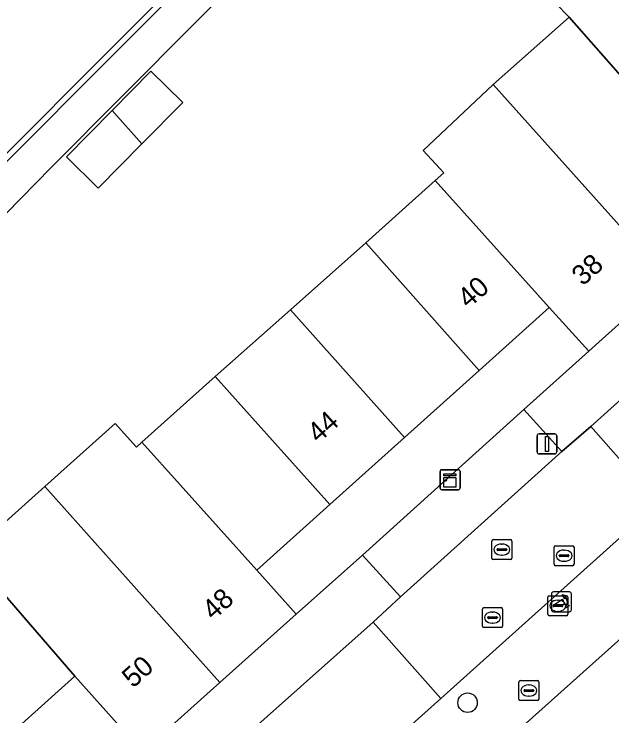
# Model space of a CAD drawing. Extents: x 162172 to 163187, y 382874 to 383685.
# Drawn here: x 162742.37 to 162772.35, y 383503 to 383538.22 of the extents above; entities that cross this region are included whole.
import ezdxf

# ---------------------------------------------------------------- set-up
doc = ezdxf.new("R2010")
doc.units = 0
for name, color, linetype in [('IMGEO_Boom', 7, 'Continuous'), ('IMGEO_Brandkraan', 7, 'Continuous'), ('IMGEO_Erf', 7, 'Continuous'), ('IMGEO_Hek', 7, 'Continuous'), ('IMGEO_Kast', 7, 'Continuous'), ('IMGEO_Kolk', 7, 'Continuous'), ('IMGEO_Lichtmast', 7, 'Continuous'), ('IMGEO_Pand', 7, 'Continuous'), ('IMGEO_Pand_nummerreeks', 7, 'Continuous'), ('IMGEO_Poller', 7, 'Continuous'), ('IMGEO_Rijbaan_lokaal_open', 7, 'Continuous'), ('IMGEO_Rioolput', 7, 'Continuous'), ('IMGEO_Voetpad_open', 7, 'Continuous')]:
    doc.layers.add(name, color=color, linetype=linetype)

msp = doc.modelspace()

# ---------------------------------------------------------------- linework, layer by layer
at = {"layer": 'IMGEO_Boom'}
msp.add_circle((162765.107, 383503.66), 0.489, dxfattribs=at)
at = {"layer": 'IMGEO_Brandkraan'}
for p, q in [((162767.679, 383503.845), (162767.679, 383504.697)), ((162767.754, 383504.771), (162768.606, 383504.771)), ((162768.167, 383504.551), (162768.192, 383504.551)), ((162768.68, 383504.697), (162768.68, 383503.845)), ((162767.938, 383504.265), (162767.938, 383504.277)), ((162768.376, 383504.228), (162767.978, 383504.228)), ((162767.981, 383504.314), (162768.379, 383504.314)), ((162768.422, 383504.277), (162768.422, 383504.265)), ((162768.606, 383503.771), (162767.754, 383503.771)), ((162768.19, 383503.991), (162768.165, 383503.991))]:
    msp.add_line(p, q, dxfattribs=at)
for points in [[(162767.679, 383503.845), (162767.679, 383504.697)], [(162767.754, 383504.771), (162768.606, 383504.771)], [(162768.68, 383504.697), (162768.68, 383503.845)], [(162768.606, 383503.771), (162767.754, 383503.771)]]:
    msp.add_lwpolyline(points, dxfattribs=at)
for centre, radius, start, end in [((162767.756, 383504.695), 0.0765, 91.552, 178.448), ((162767.756, 383504.695), 0.0765, 91.552, 178.448), ((162768.604, 383504.695), 0.0765, 1.552, 88.448), ((162768.604, 383504.695), 0.0765, 1.552, 88.448), ((162767.978, 383504.274), 0.0403, 85.8775, 175.7526), ((162767.975, 383504.264), 0.0366, 178.938, 274.7102), ((162768.379, 383504.271), 0.043, 264.8664, 352.4533), ((162768.383, 383504.276), 0.0386, 1.7309, 96.639), ((162767.756, 383503.847), 0.0765, 181.552, 268.448), ((162767.756, 383503.847), 0.0765, 181.552, 268.448), ((162768.604, 383503.847), 0.0765, 271.552, 358.448), ((162768.604, 383503.847), 0.0765, 271.552, 358.448)]:
    msp.add_arc(centre, radius, start, end, dxfattribs=at)
for centre, major_axis, ratio, start_param, end_param in [((162768.166, 383504.271), (-0.387, 0.002), 0.722429, 4.712389, 7.853982), ((162768.191, 383504.271), (-0.39, 0.002), 0.717154, 1.570796, 4.712389)]:
    msp.add_ellipse(centre, major_axis=major_axis, ratio=ratio, start_param=start_param, end_param=end_param, dxfattribs=at)
at = {"layer": 'IMGEO_Erf'}
for points in [[(162755.032, 383541.389), (162744.224, 383530.511), (162734.371, 383520.443)], [(162740.108, 383511.111), (162743.907, 383514.517), (162747.43, 383517.675), (162748.5, 383516.485), (162748.772, 383516.728), (162752.457, 383520.021), (162756.22, 383523.379), (162760, 383526.742), (162763.485, 383529.862), (162763.912, 383530.243), (162762.883, 383531.367), (162766.398, 383534.673), (162770.193, 383538.057), (162769.52, 383538.756)]]:
    msp.add_lwpolyline(points, dxfattribs=at)
for points in [[(162748.779, 383531.7), (162746.583, 383529.473), (162744.989, 383531.047), (162747.283, 383533.372), (162749.231, 383535.347), (162750.826, 383533.775)], [(162756.513, 383508.11), (162759.841, 383511.063), (162767.922, 383518.376), (162771.184, 383521.295), (162769.193, 383523.485), (162765.68, 383520.328), (162761.948, 383516.973), (162758.201, 383513.605), (162754.538, 383510.313)]]:
    msp.add_lwpolyline(points, close=True, dxfattribs=at)
at = {"layer": 'IMGEO_Hek'}
msp.add_lwpolyline([(162787.472, 383580.054), (162770.189, 383559.114), (162736.009, 383524.817), (162699.363, 383488.421)], dxfattribs=at)
at = {"layer": 'IMGEO_Kast'}
for p, q in [((162763.728, 383514.423), (162763.728, 383515.264)), ((162763.728, 383515.264), (162763.728, 383514.423)), ((162763.803, 383515.348), (162764.644, 383515.348)), ((162764.644, 383515.348), (162763.803, 383515.348)), ((162764.728, 383515.273), (162764.728, 383514.432)), ((162764.728, 383514.432), (162764.728, 383515.273)), ((162764.653, 383514.348), (162763.812, 383514.348)), ((162763.812, 383514.348), (162764.653, 383514.348))]:
    msp.add_line(p, q, dxfattribs=at)
for points in [[(162763.923, 383515.138), (162764.523, 383515.138), (162764.523, 383515.053), (162763.923, 383515.053), (162763.923, 383515.138)], [(162763.923, 383514.963), (162764.523, 383514.963), (162764.523, 383514.474), (162763.923, 383514.474), (162763.923, 383514.963)]]:
    msp.add_lwpolyline(points, dxfattribs=at)
msp.add_circle((162764.007, 383514.812), 0.0377, dxfattribs=at)
for centre, start, end in [((162763.806, 383515.27), 92.4484, 184.2845), ((162763.806, 383515.27), 92.4484, 184.2845), ((162764.65, 383515.27), 2.4484, 94.2845), ((162764.65, 383515.27), 2.4484, 94.2845), ((162763.806, 383514.426), 182.4484, 274.2845), ((162763.806, 383514.426), 182.4484, 274.2845), ((162764.65, 383514.426), 272.4484, 4.2845), ((162764.65, 383514.426), 272.4484, 4.2845)]:
    msp.add_arc(centre, 0.0779, start, end, dxfattribs=at)
at = {"layer": 'IMGEO_Kolk'}
for p, q in [((162769.133, 383508.098), (162769.133, 383508.95)), ((162769.208, 383509.024), (162770.06, 383509.024)), ((162769.621, 383508.804), (162769.646, 383508.804)), ((162770.134, 383508.95), (162770.134, 383508.098)), ((162769.392, 383508.518), (162769.392, 383508.53)), ((162769.83, 383508.481), (162769.432, 383508.481)), ((162769.435, 383508.567), (162769.833, 383508.567)), ((162769.876, 383508.53), (162769.876, 383508.518)), ((162770.06, 383508.024), (162769.208, 383508.024)), ((162769.644, 383508.244), (162769.619, 383508.244))]:
    msp.add_line(p, q, dxfattribs=at)
for points in [[(162769.133, 383508.098), (162769.133, 383508.95)], [(162769.208, 383509.024), (162770.06, 383509.024)], [(162770.134, 383508.95), (162770.134, 383508.098)], [(162770.06, 383508.024), (162769.208, 383508.024)]]:
    msp.add_lwpolyline(points, dxfattribs=at)
for centre, radius, start, end in [((162769.21, 383508.948), 0.0765, 91.552, 178.448), ((162769.21, 383508.948), 0.0765, 91.552, 178.448), ((162770.058, 383508.948), 0.0765, 1.552, 88.448), ((162770.058, 383508.948), 0.0765, 1.552, 88.448), ((162769.432, 383508.527), 0.0403, 85.8775, 175.7526), ((162769.429, 383508.517), 0.0366, 178.938, 274.7102), ((162769.833, 383508.524), 0.043, 264.8664, 352.4533), ((162769.837, 383508.529), 0.0386, 1.7309, 96.639), ((162769.21, 383508.1), 0.0765, 181.552, 268.448), ((162769.21, 383508.1), 0.0765, 181.552, 268.448), ((162770.058, 383508.1), 0.0765, 271.552, 358.448), ((162770.058, 383508.1), 0.0765, 271.552, 358.448)]:
    msp.add_arc(centre, radius, start, end, dxfattribs=at)
for centre, major_axis, ratio, start_param, end_param in [((162769.62, 383508.524), (-0.387, 0.002), 0.722429, 4.712389, 7.853982), ((162769.645, 383508.524), (-0.39, 0.002), 0.717154, 1.570796, 4.712389)]:
    msp.add_ellipse(centre, major_axis=major_axis, ratio=ratio, start_param=start_param, end_param=end_param, dxfattribs=at)
at = {"layer": 'IMGEO_Lichtmast'}
for p, q in [((162768.691, 383517.147), (162769.481, 383517.147)), ((162769.481, 383517.147), (162768.691, 383517.147)), ((162768.591, 383516.247), (162768.591, 383517.047)), ((162768.591, 383517.047), (162768.591, 383516.247)), ((162769.581, 383517.047), (162769.581, 383516.247)), ((162769.581, 383516.247), (162769.581, 383517.047)), ((162769.481, 383516.147), (162768.691, 383516.147)), ((162768.691, 383516.147), (162769.481, 383516.147))]:
    msp.add_line(p, q, dxfattribs=at)
msp.add_lwpolyline([(162769.011, 383517.022), (162769.161, 383517.022), (162769.161, 383516.272), (162769.011, 383516.272), (162769.011, 383517.022)], dxfattribs=at)
for centre, start, end in [((162768.691, 383517.047), 90, 180), ((162768.691, 383517.047), 90, 180), ((162769.481, 383517.047), 0, 90), ((162769.481, 383517.047), 360, 90), ((162768.691, 383516.247), 180, 270), ((162768.691, 383516.247), 180, 270), ((162769.481, 383516.247), 270, 0), ((162769.481, 383516.247), 270, 0)]:
    msp.add_arc(centre, 0.1, start, end, dxfattribs=at)
at = {"layer": 'IMGEO_Pand'}
for points in [[(162775.48, 383532.059), (162779.859, 383535.987), (162773.918, 383542.704), (162769.52, 383538.756), (162770.193, 383538.057)], [(162775.48, 383532.059), (162770.193, 383538.057), (162766.398, 383534.673), (162775.168, 383524.878), (162778.876, 383528.213)], [(162747.283, 383533.372), (162748.779, 383531.7), (162750.826, 383533.775), (162749.231, 383535.347)], [(162775.168, 383524.878), (162766.398, 383534.673), (162762.883, 383531.367), (162763.912, 383530.243), (162763.485, 383529.862), (162769.193, 383523.485), (162771.184, 383521.295)], [(162748.779, 383531.7), (162747.283, 383533.372), (162744.989, 383531.047), (162746.583, 383529.473)], [(162763.485, 383529.862), (162760, 383526.742), (162765.68, 383520.328), (162769.193, 383523.485)], [(162761.948, 383516.973), (162765.68, 383520.328), (162760, 383526.742), (162756.22, 383523.379)], [(162761.948, 383516.973), (162756.22, 383523.379), (162752.457, 383520.021), (162758.201, 383513.605)], [(162754.538, 383510.313), (162758.201, 383513.605), (162752.457, 383520.021), (162748.772, 383516.728)], [(162754.538, 383510.313), (162748.772, 383516.728), (162748.5, 383516.485), (162747.43, 383517.675), (162743.907, 383514.517), (162752.682, 383504.676), (162756.513, 383508.11)], [(162752.682, 383504.676), (162743.907, 383514.517), (162740.108, 383511.111), (162745.418, 383504.988), (162748.809, 383501.204)], [(162734.872, 383507.649), (162740.897, 383500.938), (162745.418, 383504.988), (162740.108, 383511.111), (162739.493, 383511.797)]]:
    msp.add_lwpolyline(points, close=True, dxfattribs=at)
at = {"layer": 'IMGEO_Poller'}
for p, q in [((162769.316, 383509.129), (162769.316, 383508.322)), ((162769.316, 383509.129), (162769.316, 383508.322)), ((162770.218, 383509.224), (162769.41, 383509.224)), ((162770.218, 383509.224), (162769.41, 383509.224)), ((162770.312, 383508.322), (162770.312, 383509.129)), ((162770.312, 383508.322), (162770.312, 383509.129)), ((162769.41, 383508.227), (162770.218, 383508.227)), ((162769.41, 383508.227), (162770.218, 383508.227))]:
    msp.add_line(p, q, dxfattribs=at)
for points in [[(162769.995, 383508.953), (162769.983, 383508.88), (162769.858, 383509.085)], [(162769.858, 383509.085), (162770.089, 383509.019), (162770.018, 383508.987)], [(162769.951, 383508.58), (162769.438, 383508.58), (162769.868, 383508.855)], [(162770.011, 383508.408), (162770.077, 383508.639), (162770.107, 383508.571)], [(162770.143, 383508.544), (162770.215, 383508.533), (162770.011, 383508.408)]]:
    msp.add_lwpolyline(points, dxfattribs=at)
for centre, radius, start, end in [((162769.41, 383509.129), 0.0946, 90, 180), ((162769.41, 383509.129), 0.0946, 90, 180), ((162770.218, 383509.129), 0.0946, 0, 90), ((162770.218, 383509.129), 0.0946, 0, 90), ((162769.623, 383508.63), 0.332, 351.3247, 42.4854), ((162769.637, 383508.64), 0.476, 351.7527, 41.1691), ((162769.637, 383508.64), 0.516, 349.3569, 42.2912), ((162769.41, 383508.322), 0.0946, 180, 270), ((162769.41, 383508.322), 0.0946, 180, 270), ((162770.218, 383508.322), 0.0946, 270, 0), ((162770.218, 383508.322), 0.0946, 270, 0)]:
    msp.add_arc(centre, radius, start, end, dxfattribs=at)
at = {"layer": 'IMGEO_Rijbaan_lokaal_open'}
for points in [[(162777.843, 383516.5), (162795.243, 383532.05), (162799.554, 383535.964), (162801.184, 383537.501), (162823.948, 383557.9), (162824.683, 383558.558), (162821.194, 383562.443), (162821.053, 383562.317), (162784.698, 383529.72), (162780.973, 383526.23), (162780.938, 383526.198), (162771.287, 383517.512), (162774.683, 383513.676)], [(162769.831, 383516.272), (162761.751, 383508.982), (162760.373, 383507.7), (162763.769, 383503.865), (162774.683, 383513.676), (162771.287, 383517.512)], [(162716.145, 383468.065), (162715.953, 383467.569), (162715.772, 383467.265), (162719.125, 383463.677), (162721.051, 383465.496), (162738.743, 383481.402), (162744.616, 383486.703), (162756.869, 383497.681), (162763.769, 383503.865), (162760.373, 383507.7), (162751.418, 383499.733)]]:
    msp.add_lwpolyline(points, close=True, dxfattribs=at)
msp.add_lwpolyline([(162691.809, 383481.476), (162735.856, 383525.085), (162769.966, 383559.316)], dxfattribs=at)
at = {"layer": 'IMGEO_Rioolput'}
for p, q in [((162766.325, 383510.918), (162766.325, 383511.77)), ((162766.4, 383511.844), (162767.252, 383511.844)), ((162766.813, 383511.624), (162766.838, 383511.624)), ((162767.326, 383511.77), (162767.326, 383510.918)), ((162769.521, 383511.537), (162770.373, 383511.537)), ((162766.584, 383511.338), (162766.584, 383511.35)), ((162767.022, 383511.301), (162766.624, 383511.301)), ((162766.627, 383511.387), (162767.025, 383511.387)), ((162767.068, 383511.35), (162767.068, 383511.338)), ((162769.446, 383510.611), (162769.446, 383511.463)), ((162769.934, 383511.317), (162769.959, 383511.317)), ((162770.447, 383511.463), (162770.447, 383510.611)), ((162767.252, 383510.844), (162766.4, 383510.844)), ((162766.836, 383511.064), (162766.811, 383511.064)), ((162769.705, 383511.031), (162769.705, 383511.043)), ((162770.143, 383510.994), (162769.745, 383510.994)), ((162769.748, 383511.08), (162770.146, 383511.08)), ((162770.189, 383511.043), (162770.189, 383511.031)), ((162770.373, 383510.537), (162769.521, 383510.537)), ((162769.957, 383510.757), (162769.932, 383510.757)), ((162765.856, 383507.506), (162765.856, 383508.358)), ((162765.931, 383508.432), (162766.783, 383508.432)), ((162766.857, 383508.358), (162766.857, 383507.506)), ((162766.344, 383508.212), (162766.369, 383508.212)), ((162766.115, 383507.926), (162766.115, 383507.938)), ((162766.553, 383507.889), (162766.155, 383507.889)), ((162766.158, 383507.975), (162766.556, 383507.975)), ((162766.367, 383507.652), (162766.342, 383507.652)), ((162766.599, 383507.938), (162766.599, 383507.926)), ((162766.783, 383507.432), (162765.931, 383507.432))]:
    msp.add_line(p, q, dxfattribs=at)
for points in [[(162766.325, 383510.918), (162766.325, 383511.77)], [(162766.4, 383511.844), (162767.252, 383511.844)], [(162767.326, 383511.77), (162767.326, 383510.918)], [(162769.521, 383511.537), (162770.373, 383511.537)], [(162769.446, 383510.611), (162769.446, 383511.463)], [(162770.447, 383511.463), (162770.447, 383510.611)], [(162767.252, 383510.844), (162766.4, 383510.844)], [(162770.373, 383510.537), (162769.521, 383510.537)], [(162765.856, 383507.506), (162765.856, 383508.358)], [(162765.931, 383508.432), (162766.783, 383508.432)], [(162766.857, 383508.358), (162766.857, 383507.506)], [(162766.783, 383507.432), (162765.931, 383507.432)]]:
    msp.add_lwpolyline(points, dxfattribs=at)
for centre, radius, start, end in [((162766.402, 383511.768), 0.0765, 91.552, 178.448), ((162766.402, 383511.768), 0.0765, 91.552, 178.448), ((162767.25, 383511.768), 0.0765, 1.552, 88.448), ((162767.25, 383511.768), 0.0765, 1.552, 88.448), ((162769.523, 383511.461), 0.0765, 91.552, 178.448), ((162769.523, 383511.461), 0.0765, 91.552, 178.448), ((162770.371, 383511.461), 0.0765, 1.552, 88.448), ((162770.371, 383511.461), 0.0765, 1.552, 88.448), ((162766.624, 383511.347), 0.0403, 85.8775, 175.7526), ((162766.621, 383511.337), 0.0366, 178.938, 274.7102), ((162767.025, 383511.344), 0.043, 264.8664, 352.4533), ((162767.029, 383511.349), 0.0386, 1.7309, 96.639), ((162766.402, 383510.92), 0.0765, 181.552, 268.448), ((162766.402, 383510.92), 0.0765, 181.552, 268.448), ((162767.25, 383510.92), 0.0765, 271.552, 358.448), ((162767.25, 383510.92), 0.0765, 271.552, 358.448), ((162769.745, 383511.04), 0.0403, 85.8775, 175.7526), ((162769.742, 383511.03), 0.0366, 178.938, 274.7102), ((162770.146, 383511.037), 0.043, 264.8664, 352.4533), ((162770.15, 383511.042), 0.0386, 1.7309, 96.639), ((162769.523, 383510.613), 0.0765, 181.552, 268.448), ((162769.523, 383510.613), 0.0765, 181.552, 268.448), ((162770.371, 383510.613), 0.0765, 271.552, 358.448), ((162770.371, 383510.613), 0.0765, 271.552, 358.448), ((162765.933, 383508.356), 0.0765, 91.552, 178.448), ((162765.933, 383508.356), 0.0765, 91.552, 178.448), ((162766.781, 383508.356), 0.0765, 1.552, 88.448), ((162766.781, 383508.356), 0.0765, 1.552, 88.448), ((162766.155, 383507.935), 0.0403, 85.8775, 175.7526), ((162766.152, 383507.925), 0.0366, 178.938, 274.7102), ((162766.556, 383507.932), 0.043, 264.8664, 352.4533), ((162766.56, 383507.937), 0.0386, 1.7309, 96.639), ((162765.933, 383507.508), 0.0765, 181.552, 268.448), ((162765.933, 383507.508), 0.0765, 181.552, 268.448), ((162766.781, 383507.508), 0.0765, 271.552, 358.448), ((162766.781, 383507.508), 0.0765, 271.552, 358.448)]:
    msp.add_arc(centre, radius, start, end, dxfattribs=at)
for centre, major_axis, ratio, start_param, end_param in [((162766.812, 383511.344), (-0.387, 0.002), 0.722429, 4.712389, 7.853982), ((162766.837, 383511.344), (-0.39, 0.002), 0.717154, 1.570796, 4.712389), ((162769.933, 383511.037), (-0.387, 0.002), 0.722429, 4.712389, 7.853982), ((162769.958, 383511.037), (-0.39, 0.002), 0.717154, 1.570796, 4.712389), ((162766.343, 383507.932), (-0.387, 0.002), 0.722429, 4.712389, 7.853982), ((162766.368, 383507.932), (-0.39, 0.002), 0.717154, 1.570796, 4.712389)]:
    msp.add_ellipse(centre, major_axis=major_axis, ratio=ratio, start_param=start_param, end_param=end_param, dxfattribs=at)
at = {"layer": 'IMGEO_Voetpad_open'}
for points in [[(162787.472, 383580.054), (162787.269, 383580.28), (162769.966, 383559.316), (162735.856, 383525.085), (162691.809, 383481.476), (162689.577, 383481.14), (162688.137, 383479.847), (162688.527, 383479.685), (162689.877, 383480.871), (162692.034, 383481.232), (162696.527, 383485.64), (162699.363, 383488.421), (162700.494, 383489.544), (162736.009, 383524.817), (162770.189, 383559.114)], [(162769.831, 383516.272), (162767.922, 383518.376), (162759.841, 383511.063), (162761.751, 383508.982)], [(162775.823, 383509.594), (162767.726, 383502.35), (162791.154, 383476.295), (162792.623, 383477.611), (162793.533, 383478.411), (162793.853, 383478.709), (162796.453, 383481.043), (162796.774, 383481.341), (162797.681, 383482.143), (162799.203, 383483.506)]]:
    msp.add_lwpolyline(points, close=True, dxfattribs=at)
for points in [[(162821.053, 383562.317), (162821.194, 383562.443), (162822.586, 383563.697), (162817.342, 383569.603), (162815.382, 383567.845), (162811.138, 383564.039), (162807.02, 383560.345), (162805.526, 383559.005), (162801.126, 383555.06), (162796.883, 383551.254), (162792.639, 383547.448), (162788.396, 383543.642), (162784.152, 383539.837), (162779.859, 383535.987), (162775.48, 383532.059), (162778.876, 383528.213), (162775.168, 383524.878), (162771.184, 383521.295), (162767.922, 383518.376), (162769.831, 383516.272), (162771.287, 383517.512), (162780.938, 383526.198), (162780.973, 383526.23)], [(162770.189, 383559.114), (162736.009, 383524.817), (162700.494, 383489.544), (162701.867, 383488.161), (162714.031, 383500.405), (162714.141, 383500.298), (162715.992, 383498.483), (162720.027, 383494.321), (162720.811, 383493.362), (162725.995, 383487.588), (162727.239, 383488.702), (162722.325, 383494.187), (162721.221, 383495.387), (162715.57, 383501.715), (162721.325, 383507.263), (162724.369, 383510.368), (162726.871, 383512.92), (162729.633, 383515.727), (162732.689, 383518.737), (162734.371, 383520.443), (162744.224, 383530.511), (162755.032, 383541.389)], [(162724.277, 383463.351), (162728.74, 383467.362), (162733.009, 383471.198), (162737.379, 383475.125), (162741.749, 383479.052), (162742.646, 383479.855), (162750.865, 383487.213), (162755.682, 383491.526), (162764.343, 383499.308), (162767.726, 383502.35), (162775.823, 383509.594), (162779.209, 383512.659), (162787.715, 383520.314), (162792.856, 383524.915), (162798.479, 383529.957), (162800.917, 383532.162), (162801.903, 383533.053), (162806.378, 383537.068), (162810.62, 383540.874)], [(162777.843, 383516.5), (162774.683, 383513.676), (162763.769, 383503.865), (162756.869, 383497.681)], [(162751.418, 383499.733), (162760.373, 383507.7), (162761.751, 383508.982), (162759.841, 383511.063), (162756.513, 383508.11), (162752.682, 383504.676), (162748.809, 383501.204), (162745.418, 383504.988), (162740.897, 383500.938), (162736.428, 383496.934), (162731.835, 383492.819), (162727.239, 383488.702), (162725.995, 383487.588), (162721.717, 383483.748), (162717.398, 383479.871), (162713.155, 383476.063), (162709.909, 383473.149)]]:
    msp.add_lwpolyline(points, dxfattribs=at)

# ---------------------------------------------------------------- texts
at = {"layer": 'IMGEO_Pand_nummerreeks'}
for s, rotation, p in [('38', 41.5526, (162770.88, 383524.537)), ('40', 40.9407, (162765.144, 383523.407)), ('44', 42.1376, (162757.63, 383516.65)), ('48', 41.8396, (162752.354, 383507.76)), ('50', 41.8005, (162748.335, 383504.364))]:
    msp.add_text(s, height=1, rotation=rotation, dxfattribs=at).set_placement(p)

doc.saveas('drawing.dxf')
